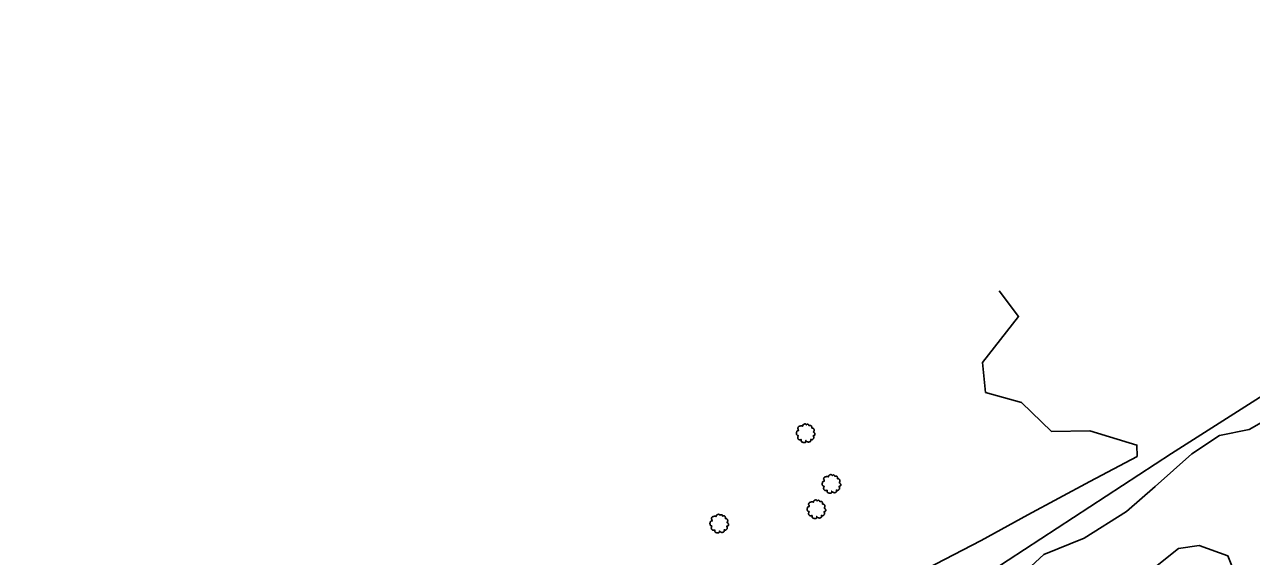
# Model space of a CAD drawing. Extents: x 1901471 to 1963503, y 756461 to 799997.
# Drawn here: x 1925326.1 to 1925796.5, y 770978 to 771181.8 of the extents above; entities that cross this region are included whole.
import ezdxf

# ---------------------------------------------------------------- set-up
doc = ezdxf.new("R2010")
doc.units = 0
for name, color, linetype in [('RD_EX_Fence_Other', 7, 'Continuous'), ('RD_EX_VEG', 7, 'Continuous'), ('RD_HC_Cl', 7, 'Continuous')]:
    doc.layers.add(name, color=color, linetype=linetype)

# ---------------------------------------------------------------- blocks, each defined once
blk = doc.blocks.new('T2')
at = {"layer": 'RD_EX_VEG'}
for points in [[(0.05, 7.21), (-0.25, 7.24), (-0.57, 7.14), (-0.82, 7.04), (-1.05, 6.96), (-1.27, 6.86), (-1.57, 6.69), (-1.8, 6.49), (-1.92, 6.24), (-1.97, 6.01), (-2.02, 5.74), (-2.02, 5.56), (-2.15, 5.54), (-2.3, 5.56), (-2.55, 5.64), (-2.8, 5.64), (-3.05, 5.64), (-3.4, 5.61), (-3.75, 5.61), (-4.02, 5.56), (-4.35, 5.51), (-4.72, 5.39), (-5.07, 5.26), (-5.37, 5.01), (-5.62, 4.54), (-5.75, 4.19), (-5.9, 3.94), (-5.75, 3.49), (-5.57, 3.14), (-5.55, 2.94), (-5.47, 2.52), (-5.37, 2.29), (-5.25, 2.09), (-5.32, 2.07), (-5.7, 2.02), (-6, 1.92), (-6.42, 1.69), (-6.64, 1.47), (-6.74, 1.14), (-6.77, 0.79), (-6.87, 0.59), (-6.94, 0.32), (-6.97, 0.24), (-7.02, -0.08), (-6.92, -0.53), (-6.89, -0.88), (-6.77, -1.11), (-6.62, -1.28), (-6.44, -1.53), (-6.05, -1.76), (-5.72, -1.86), (-5.52, -1.88), (-5.7, -2.38), (-5.75, -2.73), (-5.87, -3.13), (-5.87, -3.21), (-5.92, -3.68), (-5.77, -4.01), (-5.7, -4.38), (-5.52, -4.61), (-5.25, -4.91), (-4.92, -5.13), (-4.42, -5.26), (-4.02, -5.23), (-3.45, -5.06), (-3.2, -4.98), (-3.22, -5.16), (-3.2, -5.53), (-3.2, -5.96), (-3.05, -6.28), (-2.95, -6.56), (-2.8, -6.81), (-2.47, -7.03), (-2.07, -7.11), (-1.65, -7.26), (-1.2, -7.33), (-0.7, -7.36), (-0.1, -7.21), (0.18, -7.08), (0.28, -6.91), (0.48, -6.53), (0.43, -6.31), (0.45, -5.71), (0.55, -5.88), (0.73, -6.23), (1.23, -6.53), (1.63, -6.71), (2.1, -6.86), (2.4, -6.93), (2.88, -6.86), (3.25, -6.78), (3.63, -6.66), (3.93, -6.38), (4.1, -6.11), (4.15, -5.83), (4.23, -5.46), (4.28, -5.28)], [(4.28, -5.28), (4.2, -5.11), (4.15, -4.86), (4.23, -4.88), (4.4, -4.93), (4.68, -5.06), (4.9, -5.13), (5.23, -5.11), (5.5, -5.01), (5.95, -4.73), (6.22, -4.26), (6.5, -3.86), (6.57, -3.53), (6.52, -3.31), (6.5, -2.81), (6.3, -2.56), (6.25, -2.43), (6.15, -2.03), (6.22, -1.98), (6.5, -1.93), (6.87, -1.81), (7.15, -1.68), (7.37, -1.51), (7.45, -1.28), (7.42, -0.88), (7.47, -0.48), (7.4, -0.33), (7.3, -0.18), (7.22, 0.02), (7.07, 0.17), (6.97, 0.32), (6.87, 0.42), (6.75, 0.57), (6.57, 0.69), (6.42, 0.74), (6.37, 0.89), (6.52, 1.09), (6.57, 1.19), (6.6, 1.42), (6.82, 1.77), (6.87, 2.17), (6.82, 2.59), (6.77, 2.87), (6.62, 3.14), (6.42, 3.39), (6.3, 3.56), (6.12, 3.69), (5.8, 3.81), (5.55, 3.86), (5.2, 3.86), (5, 3.91), (5.03, 3.96), (5.03, 4.11), (5.03, 4.39), (4.95, 4.84), (4.8, 5.34), (4.8, 5.36), (4.7, 5.61), (4.48, 5.81), (4.3, 5.91), (4.1, 6.04), (3.85, 6.06), (3.55, 6.06), (3.28, 6.01), (3.08, 5.91), (2.9, 5.79), (2.83, 5.94), (2.73, 6.24), (2.68, 6.39), (2.53, 6.56), (2.3, 6.76), (1.85, 6.89), (1.23, 6.81), (0.93, 6.61), (0.78, 6.44), (0.73, 6.56), (0.53, 6.76), (0.43, 6.94), (0.25, 7.06), (0.1, 7.16), (0, 7.21)]]:
    blk.add_spline(points, degree=3, dxfattribs=at)

msp = doc.modelspace()

# ---------------------------------------------------------------- linework, layer by layer
at = {"layer": 'RD_EX_Fence_Other'}
msp.add_lwpolyline([(1924725.11, 770344.62), (1924816, 770402.13), (1924900.54, 770454.95), (1924993.09, 770513.14), (1925107.27, 770585.21), (1925268.74, 770688.78), (1925382.74, 770763.99), (1925615.52, 770919.42), (1925765.78, 771017.5), (1925863.19, 771079.41), (1926123.55, 771248.7), (1926275.46, 771344.86)], dxfattribs=at)
at = {"layer": 'RD_EX_VEG'}
for points in [[(1925654.71, 770964.29), (1925692.85, 770984.07), (1925710.75, 770993.92), (1925734.52, 771006.69), (1925752.69, 771016.38), (1925752.59, 771020.68), (1925734.49, 771026.19), (1925719.84, 771025.94), (1925708.33, 771037.02), (1925694.58, 771040.86), (1925693.36, 771052.3), (1925707.2, 771070), (1925699.76, 771079.79)], [(1925814.54, 771037.34), (1925795.59, 771026.63), (1925784.28, 771024.3), (1925773.63, 771017.35), (1925759.52, 771004.87), (1925748.63, 770995.29), (1925732.3, 770985.02), (1925716.83, 770978.75), (1925703.71, 770966.58)]]:
    msp.add_lwpolyline(points, dxfattribs=at)
msp.add_lwpolyline([(1925756.16, 770938.84), (1925748.29, 770943.75), (1925744.41, 770952.75), (1925748.49, 770962.12), (1925757.12, 770972.01), (1925768.58, 770981.12), (1925776.49, 770982.23), (1925787.49, 770978.28), (1925790.84, 770969.7), (1925787.41, 770964.27), (1925780.21, 770959.09), (1925776.46, 770950.36), (1925773.6, 770943.42), (1925769.14, 770939.28), (1925764.24, 770937.24), (1925761.04, 770937.27), (1925757.28, 770938.56)], close=True, dxfattribs=at)
at = {"layer": 'RD_HC_Cl'}
msp.add_arc((1860886.04, 870419.08), 118904.4, 302.8541607, 303.5418878, dxfattribs=at)

# ---------------------------------------------------------------- block references
at = {"layer": 'RD_EX_VEG', "xscale": 0.4921259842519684, "yscale": 0.4921259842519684}
for p in [(1925625.46, 771025.26), (1925635.36, 771005.85), (1925629.6, 770996.14), (1925592.32, 770990.63)]:
    msp.add_blockref('T2', p, dxfattribs=at)

doc.saveas('drawing.dxf')
